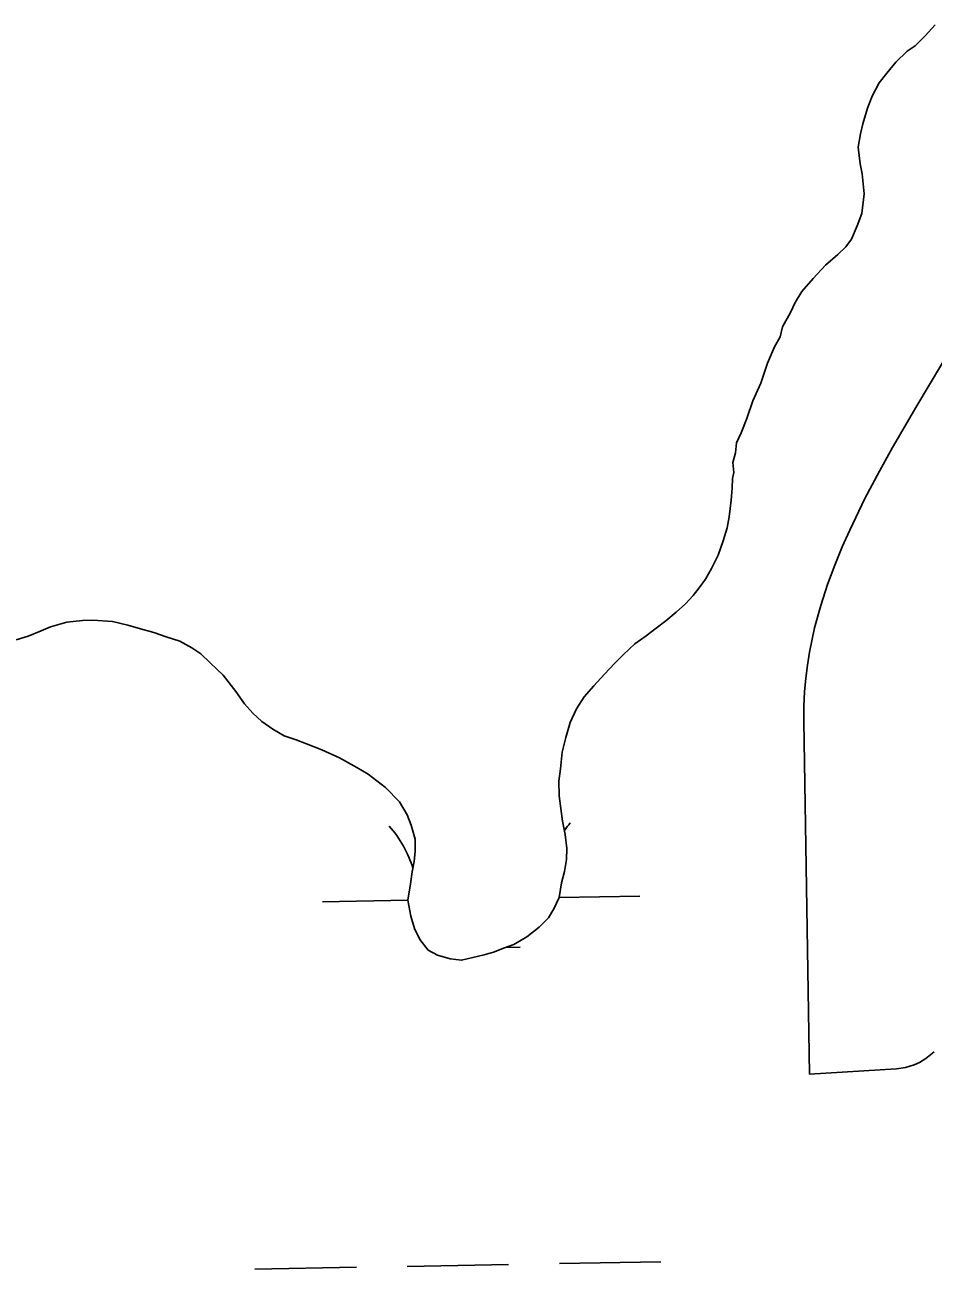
# Model space of a CAD drawing. Extents: x 3925854 to 3964121, y 224593 to 250589.
# Drawn here: x 3944344 to 3944630.2, y 232198.8 to 232591.2 of the extents above; entities that cross this region are included whole.
import ezdxf

# ---------------------------------------------------------------- set-up
doc = ezdxf.new("R2010")
doc.units = 0
for name, color, linetype in [('V-SITE-VEGE', 7, 'Continuous'), ('V-TOPO-SHOR', 7, 'Continuous'), ('V-WETL-SWMP', 7, 'Continuous')]:
    doc.layers.add(name, color=color, linetype=linetype)

msp = doc.modelspace()

# ---------------------------------------------------------------- linework, layer by layer
at = {"layer": 'V-SITE-VEGE'}
msp.add_lwpolyline([(3944630.552, 232267.332), (3944627.986, 232265.272), (3944625.901, 232264.023), (3944624.24, 232263.267), (3944621.574, 232262.452), (3944618.686, 232262.048), (3944591.286, 232260.334), (3944589.459, 232371.688), (3944589.486, 232376.372), (3944589.703, 232380.869), (3944590.086, 232385.195), (3944590.61, 232389.35), (3944591.259, 232393.35), (3944592.885, 232401.024), (3944594.819, 232408.132), (3944596.963, 232414.737), (3944599.236, 232420.877), (3944601.577, 232426.591), (3944603.94, 232431.918), (3944608.749, 232441.832), (3944613.296, 232450.444), (3944617.472, 232457.948), (3944625.084, 232471.035), (3944636.737, 232490.663)], dxfattribs=at)
at = {"layer": 'V-TOPO-SHOR'}
for points in [[(3944630.917, 232591.209), (3944627.722, 232587.754), (3944624.533, 232584.647), (3944622.061, 232582.931), (3944618.516, 232579.48), (3944615.671, 232576.019), (3944613.181, 232572.902), (3944611.027, 232568.732), (3944609.577, 232564.905), (3944608.112, 232560.024), (3944607.371, 232556.887), (3944606.615, 232552.699), (3944607.246, 232547.441), (3944607.903, 232544.285), (3944608.52, 232537.98), (3944607.737, 232531.692), (3944606.288, 232527.862), (3944604.481, 232523.689), (3944602.699, 232521.264), (3944600.219, 232518.847), (3944596.324, 232515.4), (3944592.423, 232511.253), (3944588.867, 232507.102), (3944586.723, 232503.633), (3944585.281, 232500.501), (3944582.772, 232495.987), (3944582.031, 232492.848), (3944580.241, 232489.723), (3944578.072, 232484.504), (3944575.889, 232478.235), (3944573.368, 232472.671), (3944571.543, 232467.098), (3944569.735, 232462.572), (3944568.293, 232459.445), (3944567.904, 232456.299), (3944567.16, 232453.162), (3944567.47, 232450.01), (3944567.046, 232448.195)], [(3944560.4, 232419.826), (3944562.487, 232423.941), (3944564.076, 232428.541), (3944565.344, 232432.647), (3944565.964, 232436.09), (3944566.567, 232441.334), (3944566.855, 232445.103), (3944567.046, 232448.195)], [(3944495.151, 232300.16), (3944498.088, 232301.171), (3944502.155, 232303.67), (3944506.052, 232306.656), (3944508.969, 232309.632), (3944510.74, 232312.431), (3944512.342, 232316.048), (3944513.114, 232320.64), (3944514.06, 232324.25), (3944514.676, 232328.023), (3944514.803, 232331.461), (3944514.269, 232335.877), (3944513.407, 232340.122), (3944512.876, 232344.046), (3944512.344, 232348.132), (3944512.299, 232352.715), (3944512.749, 232356.65), (3944513.349, 232361.895), (3944514.449, 232366.488), (3944515.874, 232371.25), (3944517.795, 232375.526), (3944520.212, 232379.315), (3944523.288, 232382.784), (3944526.69, 232386.419), (3944529.928, 232389.891), (3944532.682, 232392.701), (3944536.25, 232396.01), (3944539.826, 232398.503), (3944542.91, 232400.989), (3944545.998, 232403.311), (3944549.245, 232405.963), (3944552.165, 232408.614), (3944554.594, 232411.258), (3944556.531, 232413.732), (3944558.471, 232416.369), (3944560.4, 232419.826)], [(3944341.274, 232397.311), (3944345.028, 232398.494), (3944349.104, 232400.174), (3944352.039, 232401.349), (3944357.261, 232402.875), (3944362.166, 232403.416), (3944365.441, 232403.449), (3944371.665, 232403.02), (3944376.422, 232401.923), (3944379.707, 232400.975), (3944384.632, 232399.551), (3944388.573, 232398.281), (3944392.845, 232396.852), (3944396.63, 232394.761), (3944399.433, 232392.826), (3944402.407, 232390.073), (3944406.54, 232386.186), (3944410.519, 232380.988), (3944413.18, 232377.087), (3944415.828, 232374.166), (3944418.635, 232371.576), (3944422.099, 232369.155), (3944425.721, 232367.064), (3944429.498, 232365.792), (3944432.785, 232364.516), (3944437.553, 232362.599), (3944443.144, 232360.037), (3944448.577, 232356.981), (3944452.198, 232354.89), (3944457.644, 232350.69), (3944462.108, 232346.152), (3944464.443, 232342.082), (3944465.784, 232338.824), (3944466.974, 232334.415), (3944467.013, 232330.65), (3944466.718, 232327.374), (3944466.098, 232324.093), (3944465.481, 232320.322), (3944464.713, 232315.239), (3944465.584, 232310.174), (3944466.77, 232306.257), (3944468.441, 232302.836), (3944471.095, 232299.427), (3944474.056, 232297.819), (3944477.997, 232296.713), (3944481.603, 232296.258), (3944485.195, 232297.112), (3944488.788, 232297.968), (3944491.726, 232298.816), (3944495.151, 232300.16)]]:
    msp.add_lwpolyline(points, dxfattribs=at)
at = {"layer": 'V-WETL-SWMP'}
for p, q in [((3944512.336, 232316.038), (3944537.762, 232316.501)), ((3944437.779, 232314.683), (3944464.726, 232315.173)), ((3944495.555, 232300.3), (3944500.049, 232300.381)), ((3944416.473, 232198.844), (3944448.468, 232199.426)), ((3944464.465, 232199.717), (3944496.46, 232200.299)), ((3944512.457, 232200.589), (3944544.452, 232201.171))]:
    msp.add_line(p, q, dxfattribs=at)
for points in [[(3944466.719, 232327.373), (3944466.098, 232324.093), (3944465.481, 232320.322), (3944464.714, 232315.24), (3944465.584, 232310.174), (3944466.769, 232306.257), (3944468.441, 232302.836), (3944471.095, 232299.426), (3944474.057, 232297.819), (3944477.997, 232296.713), (3944481.603, 232296.258), (3944485.196, 232297.113), (3944488.788, 232297.968), (3944491.726, 232298.816), (3944495.15, 232300.16), (3944498.087, 232301.172), (3944502.154, 232303.669), (3944506.052, 232306.655), (3944508.969, 232309.631), (3944510.741, 232312.432), (3944512.341, 232316.049), (3944513.113, 232320.64), (3944514.059, 232324.251), (3944514.676, 232328.022), (3944514.804, 232331.461), (3944514.269, 232335.876), (3944513.407, 232340.123), (3944512.876, 232344.046), (3944512.344, 232348.133), (3944512.298, 232352.716), (3944512.749, 232356.65), (3944513.35, 232361.894), (3944514.45, 232366.489), (3944515.875, 232371.25), (3944517.796, 232375.526), (3944520.213, 232379.315), (3944523.288, 232382.784), (3944526.689, 232386.42), (3944529.928, 232389.89), (3944532.682, 232392.701), (3944536.25, 232396.011), (3944539.826, 232398.502), (3944542.911, 232400.989), (3944545.998, 232403.312), (3944549.245, 232405.964), (3944552.165, 232408.613), (3944554.593, 232411.257), (3944556.532, 232413.732), (3944558.47, 232416.37), (3944560.399, 232419.827), (3944562.486, 232423.941), (3944564.076, 232428.541), (3944565.344, 232432.646), (3944565.964, 232436.09), (3944566.566, 232441.334), (3944566.855, 232445.102), (3944567.045, 232448.196), (3944567.469, 232450.009), (3944567.161, 232453.161), (3944567.903, 232456.3), (3944568.294, 232459.444), (3944569.735, 232462.573), (3944571.544, 232467.098), (3944573.368, 232472.671), (3944575.89, 232478.236), (3944578.073, 232484.504), (3944580.241, 232489.723), (3944582.032, 232492.848), (3944582.773, 232495.987), (3944585.282, 232500.502), (3944586.723, 232503.632), (3944588.868, 232507.102), (3944592.422, 232511.253), (3944596.325, 232515.4), (3944600.219, 232518.847), (3944602.7, 232521.263), (3944604.482, 232523.688), (3944606.287, 232527.863), (3944607.737, 232531.692), (3944608.52, 232537.979), (3944607.904, 232544.285), (3944607.246, 232547.442), (3944606.616, 232552.698), (3944607.371, 232556.887), (3944608.112, 232560.025), (3944609.577, 232564.904), (3944611.027, 232568.733), (3944613.181, 232572.903), (3944615.672, 232576.019), (3944618.516, 232579.48), (3944622.061, 232582.931), (3944624.533, 232584.648), (3944627.722, 232587.754), (3944630.917, 232591.21)], [(3944341.275, 232397.311), (3944345.028, 232398.495), (3944349.104, 232400.173), (3944352.038, 232401.349), (3944357.261, 232402.875), (3944362.166, 232403.416), (3944365.44, 232403.449), (3944371.665, 232403.021), (3944376.423, 232401.923), (3944379.707, 232400.974), (3944384.632, 232399.551), (3944388.573, 232398.281), (3944392.844, 232396.851), (3944396.63, 232394.761), (3944399.433, 232392.825), (3944402.407, 232390.073), (3944406.539, 232386.186), (3944410.52, 232380.988), (3944413.179, 232377.086), (3944415.827, 232374.166), (3944418.636, 232371.576), (3944422.099, 232369.155), (3944425.721, 232367.064), (3944429.499, 232365.792), (3944432.786, 232364.516), (3944437.552, 232362.6), (3944443.144, 232360.038), (3944448.577, 232356.982), (3944452.199, 232354.891), (3944457.644, 232350.69), (3944462.109, 232346.152), (3944464.442, 232342.083), (3944465.785, 232338.823), (3944466.975, 232334.415), (3944467.013, 232330.65), (3944466.719, 232327.373)]]:
    msp.add_lwpolyline(points, dxfattribs=at)
for centre, start, end in [((3944542.996, 232317.071), 140.26988, 145.31033), ((3944432.528, 232315.062), 16.63688, 41.81354)]:
    msp.add_arc(centre, 35.246, start, end, dxfattribs=at)

doc.saveas('drawing.dxf')
